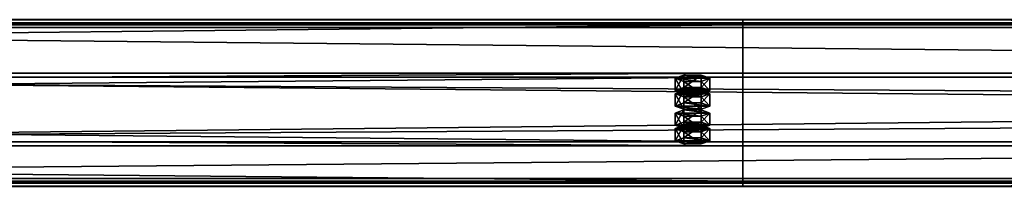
# Model space of a CAD drawing. Header units: millimetres. Extents: x -333 to 67333, y -930 to 39730.
# Tile 413 of 656: x 22469 to 23056, y 8260 to 8360. Entities that reach past the tile are written whole.
import ezdxf

# ---------------------------------------------------------------- set-up
doc = ezdxf.new("R2010")
doc.units = ezdxf.units.MM
doc.layers.add('13', color=7, linetype='Continuous')
doc.layers.add('95', color=7, linetype='Continuous')

msp = doc.modelspace()

# ---------------------------------------------------------------- meshes
at = {"layer": '13', "color": 30}
mesh = msp.add_polyface(dxfattribs=at)
corners = [(22900.01, 8356.55, 5208.49), (22900.01, 8284.16, 5193.1), (16100.01, 8284.16, 5193.1), (16100.01, 8356.55, 5208.49), (22900.01, 8325.33, 4999.43), (16100.01, 8325.33, 4999.43), (22900.01, 8264.68, 4986.54), (16100.01, 8264.68, 4986.54), (22900.01, 8261.98, 4999.26), (16100.01, 8261.98, 4999.26), (22900.01, 8260.03, 4998.84), (16100.01, 8260.03, 4998.84), (22900.01, 8263.14, 4984.17), (16100.01, 8263.14, 4984.17), (22900.01, 8327.7, 4997.89), (16100.01, 8327.7, 4997.89), (22900.01, 8286.54, 5191.56), (16100.01, 8286.54, 5191.56), (22900.01, 8355.01, 5206.12), (16100.01, 8355.01, 5206.12), (22900.01, 8357.71, 5193.4), (16100.01, 8357.71, 5193.4), (22900.01, 8359.67, 5193.82), (16100.01, 8359.67, 5193.82)]
mesh.append_faces([[corners[k] for k in face] for face in [(0, 2, 3, 3), (1, 5, 2, 2), (4, 7, 5, 5), (6, 9, 7, 7), (8, 11, 9, 9), (10, 13, 11, 11), (12, 15, 13, 13), (14, 17, 15, 15), (16, 19, 17, 17), (18, 21, 19, 19), (20, 23, 21, 21), (22, 3, 23, 23), (8, 12, 10, 10), (20, 0, 22, 22), (11, 7, 9, 9)]], dxfattribs={"vtx0": -1, "color": 30})
mesh.append_faces([[corners[k] for k in face] for face in [(12, 6, 14, 14), (14, 1, 16, 16), (16, 0, 18, 18), (18, 0, 20, 20), (3, 19, 23, 23), (19, 2, 17, 17), (17, 2, 15, 15), (15, 5, 13, 13), (13, 7, 11, 11)]], dxfattribs={"vtx0": -1, "vtx1": -1, "color": 30})
mesh.append_faces([[corners[k] for k in face] for face in [(12, 8, 6, 6), (14, 6, 4, 4), (14, 4, 1, 1), (16, 1, 0, 0), (19, 3, 2, 2), (15, 2, 5, 5), (13, 5, 7, 7)]], dxfattribs={"vtx0": -1, "vtx2": -1, "vtx3": -1, "color": 30})
mesh.append_faces([[corners[k] for k in face] for face in [(21, 23, 19, 19)]], dxfattribs={"vtx1": -1, "color": 30})
mesh.append_faces([[corners[k] for k in face] for face in [(0, 1, 2, 2), (1, 4, 5, 5), (4, 6, 7, 7), (6, 8, 9, 9), (8, 10, 11, 11), (10, 12, 13, 13), (12, 14, 15, 15), (14, 16, 17, 17), (16, 18, 19, 19), (18, 20, 21, 21), (20, 22, 23, 23), (22, 0, 3, 3)]], dxfattribs={"vtx2": -1, "vtx3": -1, "color": 30})
mesh = msp.add_polyface(dxfattribs=at)
corners = [(28500.01, 8356.55, 5208.49), (28500.01, 8284.16, 5193.1), (21700.01, 8284.16, 5193.1), (21700.01, 8356.55, 5208.49), (28500.01, 8325.33, 4999.43), (21700.01, 8325.33, 4999.43), (28500.01, 8264.68, 4986.54), (21700.01, 8264.68, 4986.54), (28500.01, 8261.98, 4999.26), (21700.01, 8261.98, 4999.26), (28500.01, 8260.03, 4998.84), (21700.01, 8260.03, 4998.84), (28500.01, 8263.14, 4984.17), (21700.01, 8263.14, 4984.17), (28500.01, 8327.7, 4997.89), (21700.01, 8327.7, 4997.89), (28500.01, 8286.54, 5191.56), (21700.01, 8286.54, 5191.56), (28500.01, 8355.01, 5206.12), (21700.01, 8355.01, 5206.12), (28500.01, 8357.71, 5193.4), (21700.01, 8357.71, 5193.4), (28500.01, 8359.67, 5193.82), (21700.01, 8359.67, 5193.82)]
mesh.append_faces([[corners[k] for k in face] for face in [(0, 2, 3, 3), (1, 5, 2, 2), (4, 7, 5, 5), (6, 9, 7, 7), (8, 11, 9, 9), (10, 13, 11, 11), (12, 15, 13, 13), (14, 17, 15, 15), (16, 19, 17, 17), (18, 21, 19, 19), (20, 23, 21, 21), (22, 3, 23, 23), (8, 12, 10, 10), (20, 0, 22, 22), (11, 7, 9, 9)]], dxfattribs={"vtx0": -1, "color": 30})
mesh.append_faces([[corners[k] for k in face] for face in [(12, 6, 14, 14), (14, 1, 16, 16), (16, 0, 18, 18), (18, 0, 20, 20), (3, 19, 23, 23), (19, 2, 17, 17), (17, 2, 15, 15), (15, 5, 13, 13), (13, 7, 11, 11)]], dxfattribs={"vtx0": -1, "vtx1": -1, "color": 30})
mesh.append_faces([[corners[k] for k in face] for face in [(12, 8, 6, 6), (14, 6, 4, 4), (14, 4, 1, 1), (16, 1, 0, 0), (19, 3, 2, 2), (15, 2, 5, 5), (13, 5, 7, 7)]], dxfattribs={"vtx0": -1, "vtx2": -1, "vtx3": -1, "color": 30})
mesh.append_faces([[corners[k] for k in face] for face in [(21, 23, 19, 19)]], dxfattribs={"vtx1": -1, "color": 30})
mesh.append_faces([[corners[k] for k in face] for face in [(0, 1, 2, 2), (1, 4, 5, 5), (4, 6, 7, 7), (6, 8, 9, 9), (8, 10, 11, 11), (10, 12, 13, 13), (12, 14, 15, 15), (14, 16, 17, 17), (16, 18, 19, 19), (18, 20, 21, 21), (20, 22, 23, 23), (22, 0, 3, 3)]], dxfattribs={"vtx2": -1, "vtx3": -1, "color": 30})
at = {"layer": '95', "color": 20}
mesh = msp.add_polyface(dxfattribs=at)
corners = [(22864.01, 8294.56, 5144.2), (22864.81, 8295.18, 5141.26), (22864.81, 8297.14, 5141.68), (22864.01, 8296.52, 5144.61), (22867.01, 8295.64, 5139.11), (22867.01, 8297.6, 5139.53), (22870.01, 8295.81, 5138.33), (22870.01, 8297.76, 5138.74), (22873.01, 8295.64, 5139.11), (22873.01, 8297.6, 5139.53), (22875.21, 8295.18, 5141.26), (22875.21, 8297.14, 5141.68), (22876.01, 8294.56, 5144.2), (22876.01, 8296.52, 5144.61), (22875.21, 8293.94, 5147.13), (22875.21, 8295.89, 5147.55), (22873.01, 8293.48, 5149.28), (22873.01, 8295.44, 5149.7), (22870.01, 8293.31, 5150.07), (22870.01, 8295.27, 5150.48), (22867.01, 8293.48, 5149.28), (22867.01, 8295.44, 5149.7), (22864.81, 8293.94, 5147.13), (22864.81, 8295.89, 5147.55), (22859.62, 8296.52, 5144.61), (22864.81, 8298.39, 5135.81), (22864.81, 8305.72, 5137.37), (22859.62, 8303.85, 5146.17), (22875.21, 8298.39, 5135.81), (22875.21, 8305.72, 5137.37), (22880.4, 8296.52, 5144.61), (22880.4, 8303.85, 5146.17), (22875.21, 8294.64, 5153.42), (22875.21, 8301.98, 5154.98), (22864.81, 8294.64, 5153.42), (22864.81, 8301.98, 5154.98), (22859.62, 8287.22, 5142.64), (22864.81, 8289.09, 5133.83), (22864.81, 8296.43, 5135.39), (22859.62, 8294.56, 5144.2), (22875.21, 8289.09, 5133.83), (22875.21, 8296.43, 5135.39), (22880.4, 8287.22, 5142.64), (22880.4, 8294.56, 5144.2), (22875.21, 8285.35, 5151.44), (22875.21, 8292.69, 5153), (22864.81, 8285.35, 5151.44), (22864.81, 8292.69, 5153), (22864.01, 8315.35, 5046.38), (22864.81, 8315.97, 5043.45), (22864.81, 8317.93, 5043.86), (22864.01, 8317.31, 5046.8), (22867.01, 8316.43, 5041.3), (22867.01, 8318.39, 5041.72), (22870.01, 8316.6, 5040.51), (22870.01, 8318.55, 5040.93), (22873.01, 8316.43, 5041.3), (22873.01, 8318.39, 5041.72), (22875.21, 8315.97, 5043.45), (22875.21, 8317.93, 5043.86), (22876.01, 8315.35, 5046.38), (22876.01, 8317.31, 5046.8), (22875.21, 8314.73, 5049.32), (22875.21, 8316.68, 5049.73), (22873.01, 8314.27, 5051.47), (22873.01, 8316.23, 5051.88), (22870.01, 8314.1, 5052.25), (22870.01, 8316.06, 5052.67), (22867.01, 8314.27, 5051.47), (22867.01, 8316.23, 5051.88), (22864.81, 8314.73, 5049.32), (22864.81, 8316.68, 5049.73), (22859.62, 8317.31, 5046.8), (22864.81, 8319.18, 5037.99), (22864.81, 8326.51, 5039.55), (22859.62, 8324.64, 5048.36), (22875.21, 8319.18, 5037.99), (22875.21, 8326.51, 5039.55), (22880.4, 8317.31, 5046.8), (22880.4, 8324.64, 5048.36), (22875.21, 8315.44, 5055.6), (22875.21, 8322.77, 5057.16), (22864.81, 8315.44, 5055.6), (22864.81, 8322.77, 5057.16), (22859.62, 8308.01, 5044.82), (22864.81, 8309.89, 5036.02), (22864.81, 8317.22, 5037.58), (22859.62, 8315.35, 5046.38), (22875.21, 8309.89, 5036.02), (22875.21, 8317.22, 5037.58), (22880.4, 8308.01, 5044.82), (22880.4, 8315.35, 5046.38), (22875.21, 8306.14, 5053.63), (22875.21, 8313.48, 5055.19), (22864.81, 8306.14, 5053.63), (22864.81, 8313.48, 5055.19)]
mesh.append_faces([[corners[k] for k in face] for face in [(0, 2, 3, 3), (1, 5, 2, 2), (4, 7, 5, 5), (6, 9, 7, 7), (8, 11, 9, 9), (10, 13, 11, 11), (12, 15, 13, 13), (14, 17, 15, 15), (16, 19, 17, 17), (18, 21, 19, 19), (20, 23, 21, 21), (22, 3, 23, 23), (4, 8, 6, 6), (16, 20, 18, 18), (21, 17, 19, 19), (9, 5, 7, 7), (24, 26, 27, 27), (25, 29, 26, 26), (28, 31, 29, 29), (30, 33, 31, 31), (32, 35, 33, 33), (34, 27, 35, 35), (25, 30, 28, 28), (32, 24, 34, 34), (27, 33, 35, 35), (31, 26, 29, 29), (36, 38, 39, 39), (37, 41, 38, 38), (40, 43, 41, 41), (42, 45, 43, 43), (44, 47, 45, 45), (46, 39, 47, 47), (37, 42, 40, 40), (44, 36, 46, 46), (39, 45, 47, 47), (43, 38, 41, 41), (48, 50, 51, 51), (49, 53, 50, 50), (52, 55, 53, 53), (54, 57, 55, 55), (56, 59, 57, 57), (58, 61, 59, 59), (60, 63, 61, 61), (62, 65, 63, 63), (64, 67, 65, 65), (66, 69, 67, 67), (68, 71, 69, 69), (70, 51, 71, 71), (52, 56, 54, 54), (64, 68, 66, 66), (69, 65, 67, 67), (57, 53, 55, 55), (72, 74, 75, 75), (73, 77, 74, 74), (76, 79, 77, 77), (78, 81, 79, 79), (80, 83, 81, 81), (82, 75, 83, 83), (73, 78, 76, 76), (80, 72, 82, 82), (75, 81, 83, 83), (79, 74, 77, 77), (84, 86, 87, 87), (85, 89, 86, 86), (88, 91, 89, 89), (90, 93, 91, 91), (92, 95, 93, 93), (94, 87, 95, 95), (85, 90, 88, 88), (92, 84, 94, 94), (87, 93, 95, 95), (91, 86, 89, 89)]], dxfattribs={"vtx0": -1, "color": 20})
mesh.append_faces([[corners[k] for k in face] for face in [(8, 4, 10, 10), (10, 1, 12, 12), (12, 0, 14, 14), (14, 22, 16, 16), (17, 23, 15, 15), (15, 3, 13, 13), (13, 2, 11, 11), (11, 5, 9, 9), (30, 24, 32, 32), (33, 27, 31, 31), (42, 36, 44, 44), (45, 39, 43, 43), (56, 52, 58, 58), (58, 49, 60, 60), (60, 48, 62, 62), (62, 70, 64, 64), (65, 71, 63, 63), (63, 51, 61, 61), (61, 50, 59, 59), (59, 53, 57, 57), (78, 72, 80, 80), (81, 75, 79, 79), (90, 84, 92, 92), (93, 87, 91, 91)]], dxfattribs={"vtx0": -1, "vtx1": -1, "color": 20})
mesh.append_faces([[corners[k] for k in face] for face in [(10, 4, 1, 1), (12, 1, 0, 0), (14, 0, 22, 22), (16, 22, 20, 20), (17, 21, 23, 23), (15, 23, 3, 3), (13, 3, 2, 2), (11, 2, 5, 5), (30, 25, 24, 24), (31, 27, 26, 26), (42, 37, 36, 36), (43, 39, 38, 38), (58, 52, 49, 49), (60, 49, 48, 48), (62, 48, 70, 70), (64, 70, 68, 68), (65, 69, 71, 71), (63, 71, 51, 51), (61, 51, 50, 50), (59, 50, 53, 53), (78, 73, 72, 72), (79, 75, 74, 74), (90, 85, 84, 84), (91, 87, 86, 86)]], dxfattribs={"vtx0": -1, "vtx2": -1, "vtx3": -1, "color": 20})
mesh.append_faces([[corners[k] for k in face] for face in [(0, 1, 2, 2), (1, 4, 5, 5), (4, 6, 7, 7), (6, 8, 9, 9), (8, 10, 11, 11), (10, 12, 13, 13), (12, 14, 15, 15), (14, 16, 17, 17), (16, 18, 19, 19), (18, 20, 21, 21), (20, 22, 23, 23), (22, 0, 3, 3), (24, 25, 26, 26), (25, 28, 29, 29), (28, 30, 31, 31), (30, 32, 33, 33), (32, 34, 35, 35), (34, 24, 27, 27), (36, 37, 38, 38), (37, 40, 41, 41), (40, 42, 43, 43), (42, 44, 45, 45), (44, 46, 47, 47), (46, 36, 39, 39), (48, 49, 50, 50), (49, 52, 53, 53), (52, 54, 55, 55), (54, 56, 57, 57), (56, 58, 59, 59), (58, 60, 61, 61), (60, 62, 63, 63), (62, 64, 65, 65), (64, 66, 67, 67), (66, 68, 69, 69), (68, 70, 71, 71), (70, 48, 51, 51), (72, 73, 74, 74), (73, 76, 77, 77), (76, 78, 79, 79), (78, 80, 81, 81), (80, 82, 83, 83), (82, 72, 75, 75), (84, 85, 86, 86), (85, 88, 89, 89), (88, 90, 91, 91), (90, 92, 93, 93), (92, 94, 95, 95), (94, 84, 87, 87)]], dxfattribs={"vtx2": -1, "vtx3": -1, "color": 20})

doc.saveas('drawing.dxf')
